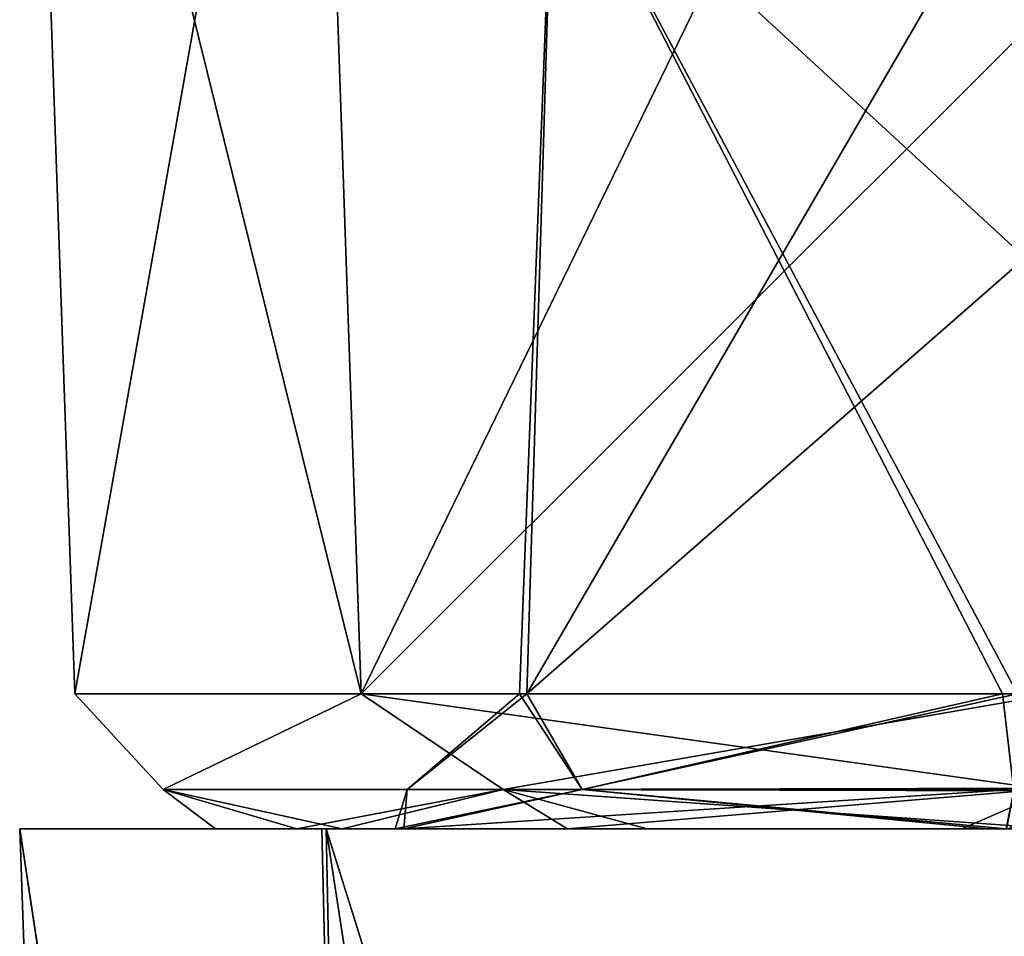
# Model space of a CAD drawing. Header units: inches. Extents: x -10 to 10, y -2.3 to 4.3.
# Tile 727 of 1056: x -2.96 to -2.748, y 3.272 to 3.469. Entities that reach past the tile are written whole.
import ezdxf

# ---------------------------------------------------------------- set-up
doc = ezdxf.new("R2010")
doc.units = ezdxf.units.IN
doc.header["$LTSCALE"] = 65.185185
doc.header["$MEASUREMENT"] = 0
for name, color, linetype in [('4064', 7, 'CONTINUOUS'), ('4074', 7, 'CONTINUOUS'), ('4076', 7, 'CONTINUOUS'), ('4081', 7, 'CONTINUOUS'), ('4082', 7, 'CONTINUOUS'), ('4102', 7, 'CONTINUOUS'), ('4104', 7, 'CONTINUOUS'), ('4109', 7, 'CONTINUOUS'), ('4132', 7, 'CONTINUOUS'), ('4136', 7, 'CONTINUOUS'), ('4140', 7, 'CONTINUOUS'), ('4144', 7, 'CONTINUOUS'), ('4542', 7, 'CONTINUOUS'), ('4543', 7, 'CONTINUOUS'), ('4547', 7, 'CONTINUOUS'), ('4548', 7, 'CONTINUOUS'), ('4552', 7, 'CONTINUOUS'), ('4553', 7, 'CONTINUOUS'), ('4594', 7, 'CONTINUOUS'), ('6784', 7, 'CONTINUOUS'), ('6785', 7, 'CONTINUOUS')]:
    doc.layers.add(name, color=color, linetype=linetype)

msp = doc.modelspace()

# ---------------------------------------------------------------- linework, layer by layer
at = {"layer": '4064', "linetype": 'CONTINUOUS'}
for points in [[(-2.53, 3.295, 3.65), (-2.74795, 3.295, 3.71299), (-2.87927, 3.295, 3.80028), (-2.53, 3.295, 3.65)], [(-2.50847, 3.295, 3.64093), (-2.53, 3.295, 3.65), (-2.87927, 3.295, 3.80028), (-2.50847, 3.295, 3.64093)], [(-2.87927, 3.295, 3.80028), (-2.74795, 3.295, 3.71299), (-2.7519, 3.295, 3.71335), (-2.87927, 3.295, 3.80028)], [(-2.87739, 3.295, 3.95324), (-2.50847, 3.295, 3.64093), (-2.87927, 3.295, 3.80028), (-2.87739, 3.295, 3.95324)], [(-2.74792, 3.295, 4.03701), (-2.50847, 3.295, 3.64093), (-2.87739, 3.295, 3.95324), (-2.74792, 3.295, 4.03701)]]:
    msp.add_3dface(points, dxfattribs=at)
at = {"layer": '4074', "linetype": 'CONTINUOUS'}
for points in [[(-2.53, 3.295, 0.55), (-2.74795, 3.295, 0.61299), (-2.87927, 3.295, 0.70028), (-2.53, 3.295, 0.55)], [(-2.87927, 3.295, 0.70028), (-2.74795, 3.295, 0.61299), (-2.7519, 3.295, 0.61335), (-2.87927, 3.295, 0.70028)], [(-2.50847, 3.295, 0.54093), (-2.53, 3.295, 0.55), (-2.87927, 3.295, 0.70028), (-2.50847, 3.295, 0.54093)], [(-2.87739, 3.295, 0.85324), (-2.50847, 3.295, 0.54093), (-2.87927, 3.295, 0.70028), (-2.87739, 3.295, 0.85324)], [(-2.74792, 3.295, 0.93701), (-2.50847, 3.295, 0.54093), (-2.87739, 3.295, 0.85324), (-2.74792, 3.295, 0.93701)]]:
    msp.add_3dface(points, dxfattribs=at)
at = {"layer": '4076', "linetype": 'CONTINUOUS'}
for points in [[(-2.83909, 3.30342, 0.87112), (-2.87669, 3.30342, 0.775), (-2.85098, 3.32395, 0.83916), (-2.83909, 3.30342, 0.87112)], [(-2.87669, 3.30342, 0.775), (-2.83909, 3.30342, 0.67888), (-2.85253, 3.32395, 0.71371), (-2.87669, 3.30342, 0.775)], [(-2.85098, 3.32395, 0.83916), (-2.87669, 3.30342, 0.775), (-2.85253, 3.32395, 0.71371), (-2.85098, 3.32395, 0.83916)], [(-2.85253, 3.32395, 0.71371), (-2.83909, 3.30342, 0.67888), (-2.74878, 3.32395, 0.64317), (-2.85253, 3.32395, 0.71371)], [(-2.74554, 3.32395, 0.90713), (-2.83909, 3.30342, 0.87112), (-2.85098, 3.32395, 0.83916), (-2.74554, 3.32395, 0.90713)], [(-2.83909, 3.30342, 0.67888), (-2.74629, 3.30312, 0.63345), (-2.74878, 3.32395, 0.64317), (-2.83909, 3.30342, 0.67888)], [(-2.83909, 3.30342, 0.87112), (-2.74554, 3.32395, 0.90713), (-2.74626, 3.30343, 0.91623), (-2.83909, 3.30342, 0.87112)], [(-2.74878, 3.32395, 0.64317), (-2.74629, 3.30312, 0.63345), (-2.74554, 3.32395, 0.64287), (-2.74878, 3.32395, 0.64317)], [(-2.87739, 3.295, 0.85324), (-2.87927, 3.295, 0.70028), (-2.87669, 3.30342, 0.775), (-2.87739, 3.295, 0.85324)], [(-2.87927, 3.295, 0.70028), (-2.7519, 3.295, 0.61335), (-2.83909, 3.30342, 0.67888), (-2.87927, 3.295, 0.70028)], [(-2.87669, 3.30342, 0.775), (-2.87927, 3.295, 0.70028), (-2.83909, 3.30342, 0.67888), (-2.87669, 3.30342, 0.775)], [(-2.74792, 3.295, 0.93701), (-2.87739, 3.295, 0.85324), (-2.74626, 3.30343, 0.91623), (-2.74792, 3.295, 0.93701)], [(-2.74626, 3.30343, 0.91623), (-2.87739, 3.295, 0.85324), (-2.83909, 3.30342, 0.87112), (-2.74626, 3.30343, 0.91623)], [(-2.83909, 3.30342, 0.87112), (-2.87739, 3.295, 0.85324), (-2.87669, 3.30342, 0.775), (-2.83909, 3.30342, 0.87112)], [(-2.74795, 3.295, 0.61299), (-2.74629, 3.30312, 0.63345), (-2.83909, 3.30342, 0.67888), (-2.74795, 3.295, 0.61299)], [(-2.7519, 3.295, 0.61335), (-2.74795, 3.295, 0.61299), (-2.83909, 3.30342, 0.67888), (-2.7519, 3.295, 0.61335)]]:
    msp.add_3dface(points, dxfattribs=at)
at = {"layer": '4081', "linetype": 'CONTINUOUS'}
for points in [[(-2.85253, 3.32395, 3.81371), (-2.74878, 3.32395, 3.74317), (-2.84532, 3.51105, 3.81411), (-2.85253, 3.32395, 3.81371)], [(-2.85098, 3.32395, 3.93916), (-2.85253, 3.32395, 3.81371), (-2.84532, 3.51105, 3.93589), (-2.85098, 3.32395, 3.93916)], [(-2.84532, 3.51105, 3.93589), (-2.85253, 3.32395, 3.81371), (-2.84532, 3.51105, 3.81411), (-2.84532, 3.51105, 3.93589)], [(-2.7439, 3.41759, 4.00397), (-2.85098, 3.32395, 3.93916), (-2.74227, 3.51105, 4.0008), (-2.7439, 3.41759, 4.00397)], [(-2.74227, 3.51105, 4.0008), (-2.85098, 3.32395, 3.93916), (-2.84532, 3.51105, 3.93589), (-2.74227, 3.51105, 4.0008)], [(-2.74554, 3.32395, 3.74287), (-2.7439, 3.41759, 3.74603), (-2.84532, 3.51105, 3.81411), (-2.74554, 3.32395, 3.74287)], [(-2.7439, 3.41759, 3.74603), (-2.74227, 3.51105, 3.7492), (-2.84532, 3.51105, 3.81411), (-2.7439, 3.41759, 3.74603)], [(-2.74554, 3.32395, 3.74287), (-2.84532, 3.51105, 3.81411), (-2.74878, 3.32395, 3.74317), (-2.74554, 3.32395, 3.74287)], [(-2.74554, 3.32395, 4.00713), (-2.85098, 3.32395, 3.93916), (-2.7439, 3.41759, 4.00397), (-2.74554, 3.32395, 4.00713)]]:
    msp.add_3dface(points, dxfattribs=at)
at = {"layer": '4082', "linetype": 'CONTINUOUS'}
for points in [[(-2.85253, 3.32395, 3.81371), (-2.85098, 3.32395, 3.93916), (-2.87669, 3.30342, 3.875), (-2.85253, 3.32395, 3.81371)], [(-2.85253, 3.32395, 3.81371), (-2.87669, 3.30342, 3.875), (-2.83909, 3.30342, 3.77888), (-2.85253, 3.32395, 3.81371)], [(-2.85098, 3.32395, 3.93916), (-2.83909, 3.30342, 3.97112), (-2.87669, 3.30342, 3.875), (-2.85098, 3.32395, 3.93916)], [(-2.74878, 3.32395, 3.74317), (-2.85253, 3.32395, 3.81371), (-2.83909, 3.30342, 3.77888), (-2.74878, 3.32395, 3.74317)], [(-2.85098, 3.32395, 3.93916), (-2.74554, 3.32395, 4.00713), (-2.83909, 3.30342, 3.97112), (-2.85098, 3.32395, 3.93916)], [(-2.74629, 3.30312, 3.73345), (-2.74878, 3.32395, 3.74317), (-2.83909, 3.30342, 3.77888), (-2.74629, 3.30312, 3.73345)], [(-2.83909, 3.30342, 3.97112), (-2.74554, 3.32395, 4.00713), (-2.74626, 3.30343, 4.01623), (-2.83909, 3.30342, 3.97112)], [(-2.74629, 3.30312, 3.73345), (-2.74554, 3.32395, 3.74287), (-2.74878, 3.32395, 3.74317), (-2.74629, 3.30312, 3.73345)], [(-2.87739, 3.295, 3.95324), (-2.87927, 3.295, 3.80028), (-2.87669, 3.30342, 3.875), (-2.87739, 3.295, 3.95324)], [(-2.87927, 3.295, 3.80028), (-2.7519, 3.295, 3.71335), (-2.83909, 3.30342, 3.77888), (-2.87927, 3.295, 3.80028)], [(-2.87669, 3.30342, 3.875), (-2.87927, 3.295, 3.80028), (-2.83909, 3.30342, 3.77888), (-2.87669, 3.30342, 3.875)], [(-2.74792, 3.295, 4.03701), (-2.87739, 3.295, 3.95324), (-2.74626, 3.30343, 4.01623), (-2.74792, 3.295, 4.03701)], [(-2.74626, 3.30343, 4.01623), (-2.87739, 3.295, 3.95324), (-2.83909, 3.30342, 3.97112), (-2.74626, 3.30343, 4.01623)], [(-2.83909, 3.30342, 3.97112), (-2.87739, 3.295, 3.95324), (-2.87669, 3.30342, 3.875), (-2.83909, 3.30342, 3.97112)], [(-2.74795, 3.295, 3.71299), (-2.74629, 3.30312, 3.73345), (-2.83909, 3.30342, 3.77888), (-2.74795, 3.295, 3.71299)], [(-2.7519, 3.295, 3.71335), (-2.74795, 3.295, 3.71299), (-2.83909, 3.30342, 3.77888), (-2.7519, 3.295, 3.71335)]]:
    msp.add_3dface(points, dxfattribs=at)
at = {"layer": '4102', "linetype": 'CONTINUOUS'}
for points in [[(-2.53, 3.295, -2.55), (-2.74795, 3.295, -2.48701), (-2.87927, 3.295, -2.39972), (-2.53, 3.295, -2.55)], [(-2.87927, 3.295, -2.39972), (-2.74795, 3.295, -2.48701), (-2.7519, 3.295, -2.48665), (-2.87927, 3.295, -2.39972)], [(-2.50847, 3.295, -2.55907), (-2.53, 3.295, -2.55), (-2.87927, 3.295, -2.39972), (-2.50847, 3.295, -2.55907)], [(-2.87739, 3.295, -2.24676), (-2.50847, 3.295, -2.55907), (-2.87927, 3.295, -2.39972), (-2.87739, 3.295, -2.24676)], [(-2.74792, 3.295, -2.16299), (-2.50847, 3.295, -2.55907), (-2.87739, 3.295, -2.24676), (-2.74792, 3.295, -2.16299)]]:
    msp.add_3dface(points, dxfattribs=at)
at = {"layer": '4104', "linetype": 'CONTINUOUS'}
for points in [[(-2.83909, 3.30342, -2.22888), (-2.87669, 3.30342, -2.325), (-2.85098, 3.32395, -2.26084), (-2.83909, 3.30342, -2.22888)], [(-2.87669, 3.30342, -2.325), (-2.83909, 3.30342, -2.42112), (-2.85253, 3.32395, -2.38629), (-2.87669, 3.30342, -2.325)], [(-2.85098, 3.32395, -2.26084), (-2.87669, 3.30342, -2.325), (-2.85253, 3.32395, -2.38629), (-2.85098, 3.32395, -2.26084)], [(-2.85253, 3.32395, -2.38629), (-2.83909, 3.30342, -2.42112), (-2.74878, 3.32395, -2.45683), (-2.85253, 3.32395, -2.38629)], [(-2.74554, 3.32395, -2.19287), (-2.83909, 3.30342, -2.22888), (-2.85098, 3.32395, -2.26084), (-2.74554, 3.32395, -2.19287)], [(-2.83909, 3.30342, -2.42112), (-2.74629, 3.30312, -2.46655), (-2.74878, 3.32395, -2.45683), (-2.83909, 3.30342, -2.42112)], [(-2.83909, 3.30342, -2.22888), (-2.74554, 3.32395, -2.19287), (-2.74626, 3.30343, -2.18377), (-2.83909, 3.30342, -2.22888)], [(-2.74878, 3.32395, -2.45683), (-2.74629, 3.30312, -2.46655), (-2.74554, 3.32395, -2.45713), (-2.74878, 3.32395, -2.45683)], [(-2.87739, 3.295, -2.24676), (-2.87927, 3.295, -2.39972), (-2.87669, 3.30342, -2.325), (-2.87739, 3.295, -2.24676)], [(-2.87927, 3.295, -2.39972), (-2.7519, 3.295, -2.48665), (-2.83909, 3.30342, -2.42112), (-2.87927, 3.295, -2.39972)], [(-2.87669, 3.30342, -2.325), (-2.87927, 3.295, -2.39972), (-2.83909, 3.30342, -2.42112), (-2.87669, 3.30342, -2.325)], [(-2.74792, 3.295, -2.16299), (-2.87739, 3.295, -2.24676), (-2.74626, 3.30343, -2.18377), (-2.74792, 3.295, -2.16299)], [(-2.74626, 3.30343, -2.18377), (-2.87739, 3.295, -2.24676), (-2.83909, 3.30342, -2.22888), (-2.74626, 3.30343, -2.18377)], [(-2.83909, 3.30342, -2.22888), (-2.87739, 3.295, -2.24676), (-2.87669, 3.30342, -2.325), (-2.83909, 3.30342, -2.22888)], [(-2.74795, 3.295, -2.48701), (-2.74629, 3.30312, -2.46655), (-2.83909, 3.30342, -2.42112), (-2.74795, 3.295, -2.48701)], [(-2.7519, 3.295, -2.48665), (-2.74795, 3.295, -2.48701), (-2.83909, 3.30342, -2.42112), (-2.7519, 3.295, -2.48665)]]:
    msp.add_3dface(points, dxfattribs=at)
at = {"layer": '4109', "linetype": 'CONTINUOUS'}
for points in [[(-2.85098, 3.32395, 0.83916), (-2.85253, 3.32395, 0.71371), (-2.84532, 3.51105, 0.83589), (-2.85098, 3.32395, 0.83916)], [(-2.85253, 3.32395, 0.71371), (-2.74878, 3.32395, 0.64317), (-2.84532, 3.51105, 0.71411), (-2.85253, 3.32395, 0.71371)], [(-2.84532, 3.51105, 0.83589), (-2.85253, 3.32395, 0.71371), (-2.84532, 3.51105, 0.71411), (-2.84532, 3.51105, 0.83589)], [(-2.7439, 3.41759, 0.90397), (-2.85098, 3.32395, 0.83916), (-2.74227, 3.51105, 0.9008), (-2.7439, 3.41759, 0.90397)], [(-2.74227, 3.51105, 0.9008), (-2.85098, 3.32395, 0.83916), (-2.84532, 3.51105, 0.83589), (-2.74227, 3.51105, 0.9008)], [(-2.74554, 3.32395, 0.64287), (-2.7439, 3.41759, 0.64603), (-2.84532, 3.51105, 0.71411), (-2.74554, 3.32395, 0.64287)], [(-2.74878, 3.32395, 0.64317), (-2.74554, 3.32395, 0.64287), (-2.84532, 3.51105, 0.71411), (-2.74878, 3.32395, 0.64317)], [(-2.7439, 3.41759, 0.64603), (-2.74227, 3.51105, 0.6492), (-2.84532, 3.51105, 0.71411), (-2.7439, 3.41759, 0.64603)], [(-2.74554, 3.32395, 0.90713), (-2.85098, 3.32395, 0.83916), (-2.7439, 3.41759, 0.90397), (-2.74554, 3.32395, 0.90713)]]:
    msp.add_3dface(points, dxfattribs=at)
at = {"layer": '4132', "linetype": 'CONTINUOUS'}
for points in [[(-2.91782, 3.295, 3.88519), (-2.90038, 3.295, 3.79655), (-2.95991, 3.295, 3.87592), (-2.91782, 3.295, 3.88519)], [(-2.95991, 3.295, 3.87592), (-2.90038, 3.295, 3.79655), (-2.89501, 3.295, 3.71683), (-2.95991, 3.295, 3.87592)], [(-2.89403, 3.295, 4.03415), (-2.91782, 3.295, 3.88519), (-2.95991, 3.295, 3.87592), (-2.89403, 3.295, 4.03415)], [(-2.89064, 3.295, 3.97134), (-2.91782, 3.295, 3.88519), (-2.89403, 3.295, 4.03415), (-2.89064, 3.295, 3.97134)], [(-2.90038, 3.295, 3.79655), (-2.84223, 3.295, 3.72666), (-2.89501, 3.295, 3.71683), (-2.90038, 3.295, 3.79655)], [(-2.66773, 3.295, 3.65), (-2.735, 3.295, 3.65), (-2.89501, 3.295, 3.71683), (-2.66773, 3.295, 3.65)], [(-2.69673, 3.295, 3.68038), (-2.66773, 3.295, 3.65), (-2.89501, 3.295, 3.71683), (-2.69673, 3.295, 3.68038)], [(-2.75747, 3.295, 3.69328), (-2.69673, 3.295, 3.68038), (-2.89501, 3.295, 3.71683), (-2.75747, 3.295, 3.69328)], [(-2.84223, 3.295, 3.72666), (-2.75747, 3.295, 3.69328), (-2.89501, 3.295, 3.71683), (-2.84223, 3.295, 3.72666)], [(-2.735, 3.295, 4.1), (-2.82509, 3.295, 4.03434), (-2.89403, 3.295, 4.03415), (-2.735, 3.295, 4.1)], [(-2.82509, 3.295, 4.03434), (-2.89064, 3.295, 3.97134), (-2.89403, 3.295, 4.03415), (-2.82509, 3.295, 4.03434)], [(-2.735, 3.295, 4.1), (-2.73713, 3.295, 4.0581), (-2.82509, 3.295, 4.03434), (-2.735, 3.295, 4.1)], [(-2.74732, 3.295, 3.69231), (-2.69673, 3.295, 3.68038), (-2.75747, 3.295, 3.69328), (-2.74732, 3.295, 3.69231)]]:
    msp.add_3dface(points, dxfattribs=at)
at = {"layer": '4136', "linetype": 'CONTINUOUS'}
for points in [[(-2.91782, 3.295, 0.78519), (-2.90038, 3.295, 0.69655), (-2.95991, 3.295, 0.77592), (-2.91782, 3.295, 0.78519)], [(-2.95991, 3.295, 0.77592), (-2.90038, 3.295, 0.69655), (-2.89501, 3.295, 0.61683), (-2.95991, 3.295, 0.77592)], [(-2.89403, 3.295, 0.93415), (-2.91782, 3.295, 0.78519), (-2.95991, 3.295, 0.77592), (-2.89403, 3.295, 0.93415)], [(-2.89064, 3.295, 0.87134), (-2.91782, 3.295, 0.78519), (-2.89403, 3.295, 0.93415), (-2.89064, 3.295, 0.87134)], [(-2.90038, 3.295, 0.69655), (-2.84223, 3.295, 0.62666), (-2.89501, 3.295, 0.61683), (-2.90038, 3.295, 0.69655)], [(-2.66773, 3.295, 0.55), (-2.735, 3.295, 0.55), (-2.89501, 3.295, 0.61683), (-2.66773, 3.295, 0.55)], [(-2.69673, 3.295, 0.58038), (-2.66773, 3.295, 0.55), (-2.89501, 3.295, 0.61683), (-2.69673, 3.295, 0.58038)], [(-2.75747, 3.295, 0.59328), (-2.69673, 3.295, 0.58038), (-2.89501, 3.295, 0.61683), (-2.75747, 3.295, 0.59328)], [(-2.84223, 3.295, 0.62666), (-2.75747, 3.295, 0.59328), (-2.89501, 3.295, 0.61683), (-2.84223, 3.295, 0.62666)], [(-2.735, 3.295, 1), (-2.82509, 3.295, 0.93434), (-2.89403, 3.295, 0.93415), (-2.735, 3.295, 1)], [(-2.82509, 3.295, 0.93434), (-2.89064, 3.295, 0.87134), (-2.89403, 3.295, 0.93415), (-2.82509, 3.295, 0.93434)], [(-2.735, 3.295, 1), (-2.73713, 3.295, 0.9581), (-2.82509, 3.295, 0.93434), (-2.735, 3.295, 1)], [(-2.74732, 3.295, 0.59231), (-2.69673, 3.295, 0.58038), (-2.75747, 3.295, 0.59328), (-2.74732, 3.295, 0.59231)]]:
    msp.add_3dface(points, dxfattribs=at)
at = {"layer": '4140', "linetype": 'CONTINUOUS'}
for points in [[(-2.91782, 3.295, -2.31481), (-2.90038, 3.295, -2.40345), (-2.95991, 3.295, -2.32408), (-2.91782, 3.295, -2.31481)], [(-2.95991, 3.295, -2.32408), (-2.90038, 3.295, -2.40345), (-2.89501, 3.295, -2.48317), (-2.95991, 3.295, -2.32408)], [(-2.89403, 3.295, -2.16585), (-2.91782, 3.295, -2.31481), (-2.95991, 3.295, -2.32408), (-2.89403, 3.295, -2.16585)], [(-2.89064, 3.295, -2.22866), (-2.91782, 3.295, -2.31481), (-2.89403, 3.295, -2.16585), (-2.89064, 3.295, -2.22866)], [(-2.90038, 3.295, -2.40345), (-2.84223, 3.295, -2.47334), (-2.89501, 3.295, -2.48317), (-2.90038, 3.295, -2.40345)], [(-2.69673, 3.295, -2.51962), (-2.66773, 3.295, -2.55), (-2.89501, 3.295, -2.48317), (-2.69673, 3.295, -2.51962)], [(-2.89501, 3.295, -2.48317), (-2.66773, 3.295, -2.55), (-2.735, 3.295, -2.55), (-2.89501, 3.295, -2.48317)], [(-2.75747, 3.295, -2.50672), (-2.69673, 3.295, -2.51962), (-2.89501, 3.295, -2.48317), (-2.75747, 3.295, -2.50672)], [(-2.84223, 3.295, -2.47334), (-2.75747, 3.295, -2.50672), (-2.89501, 3.295, -2.48317), (-2.84223, 3.295, -2.47334)], [(-2.735, 3.295, -2.1), (-2.82509, 3.295, -2.16566), (-2.89403, 3.295, -2.16585), (-2.735, 3.295, -2.1)], [(-2.82509, 3.295, -2.16566), (-2.89064, 3.295, -2.22866), (-2.89403, 3.295, -2.16585), (-2.82509, 3.295, -2.16566)], [(-2.735, 3.295, -2.1), (-2.73713, 3.295, -2.1419), (-2.82509, 3.295, -2.16566), (-2.735, 3.295, -2.1)], [(-2.74732, 3.295, -2.50769), (-2.69673, 3.295, -2.51962), (-2.75747, 3.295, -2.50672), (-2.74732, 3.295, -2.50769)]]:
    msp.add_3dface(points, dxfattribs=at)
at = {"layer": '4144', "linetype": 'CONTINUOUS'}
for points in [[(-2.89403, 3.295, -2.16585), (-2.95991, 3.295, -2.32408), (-2.8838, 2.78802, -2.18068), (-2.89403, 3.295, -2.16585)], [(-2.95991, 3.295, -2.32408), (-2.89501, 3.295, -2.48317), (-2.8832, 2.78802, -2.46994), (-2.95991, 3.295, -2.32408)], [(-2.8838, 2.78802, -2.18068), (-2.95991, 3.295, -2.32408), (-2.94229, 2.78802, -2.32315), (-2.8838, 2.78802, -2.18068)], [(-2.94229, 2.78802, -2.32315), (-2.95991, 3.295, -2.32408), (-2.8832, 2.78802, -2.46994), (-2.94229, 2.78802, -2.32315)], [(-2.89501, 3.295, -2.48317), (-2.735, 3.295, -2.55), (-2.8832, 2.78802, -2.46994), (-2.89501, 3.295, -2.48317)], [(-2.735, 2.78802, -2.1177), (-2.735, 3.295, -2.1), (-2.89403, 3.295, -2.16585), (-2.735, 2.78802, -2.1177)], [(-2.735, 2.78802, -2.1177), (-2.89403, 3.295, -2.16585), (-2.81632, 2.78802, -2.13432), (-2.735, 2.78802, -2.1177)], [(-2.81632, 2.78802, -2.13432), (-2.89403, 3.295, -2.16585), (-2.8838, 2.78802, -2.18068), (-2.81632, 2.78802, -2.13432)], [(-2.735, 3.295, -2.55), (-2.735, 2.78802, -2.5323), (-2.8832, 2.78802, -2.46994), (-2.735, 3.295, -2.55)]]:
    msp.add_3dface(points, dxfattribs=at)
at = {"layer": '4542', "linetype": 'CONTINUOUS'}
for points in [[(-2.95819, 3.61326, 3.875), (-2.89658, 3.61326, 3.72103), (-2.94809, 3.32395, 3.875), (-2.95819, 3.61326, 3.875)], [(-2.89658, 3.61326, 4.02897), (-2.95819, 3.61326, 3.875), (-2.88655, 3.32395, 4.0248), (-2.89658, 3.61326, 4.02897)], [(-2.88655, 3.32395, 4.0248), (-2.95819, 3.61326, 3.875), (-2.94809, 3.32395, 3.875), (-2.88655, 3.32395, 4.0248)], [(-2.94809, 3.32395, 3.875), (-2.89658, 3.61326, 3.72103), (-2.88655, 3.32395, 3.7252), (-2.94809, 3.32395, 3.875)], [(-2.74575, 3.61326, 4.09793), (-2.89658, 3.61326, 4.02897), (-2.88655, 3.32395, 4.0248), (-2.74575, 3.61326, 4.09793)], [(-2.89658, 3.61326, 3.72103), (-2.74575, 3.61326, 3.65207), (-2.88655, 3.32395, 3.7252), (-2.89658, 3.61326, 3.72103)], [(-2.74162, 3.46878, 4.09305), (-2.74575, 3.61326, 4.09793), (-2.88655, 3.32395, 4.0248), (-2.74162, 3.46878, 4.09305)], [(-2.74575, 3.61326, 3.65207), (-2.74162, 3.46878, 3.65695), (-2.88655, 3.32395, 3.7252), (-2.74575, 3.61326, 3.65207)], [(-2.73748, 3.32395, 4.08808), (-2.74162, 3.46878, 4.09305), (-2.88655, 3.32395, 4.0248), (-2.73748, 3.32395, 4.08808)], [(-2.74162, 3.46878, 3.65695), (-2.73748, 3.32395, 3.66192), (-2.88655, 3.32395, 3.7252), (-2.74162, 3.46878, 3.65695)]]:
    msp.add_3dface(points, dxfattribs=at)
at = {"layer": '4543', "linetype": 'CONTINUOUS'}
for points in [[(-2.88655, 3.32395, 4.0248), (-2.94809, 3.32395, 3.875), (-2.92911, 3.30342, 3.93757), (-2.88655, 3.32395, 4.0248)], [(-2.94809, 3.32395, 3.875), (-2.88655, 3.32395, 3.7252), (-2.92911, 3.30342, 3.81243), (-2.94809, 3.32395, 3.875)], [(-2.94809, 3.32395, 3.875), (-2.92911, 3.30342, 3.81243), (-2.92911, 3.30342, 3.93757), (-2.94809, 3.32395, 3.875)], [(-2.88655, 3.32395, 4.0248), (-2.92911, 3.30342, 3.93757), (-2.85603, 3.30342, 4.03916), (-2.88655, 3.32395, 4.0248)], [(-2.88655, 3.32395, 3.7252), (-2.85603, 3.30342, 3.71084), (-2.92911, 3.30342, 3.81243), (-2.88655, 3.32395, 3.7252)], [(-2.73737, 3.30312, 4.07862), (-2.73748, 3.32395, 4.08808), (-2.88655, 3.32395, 4.0248), (-2.73737, 3.30312, 4.07862)], [(-2.73737, 3.30312, 4.07862), (-2.88655, 3.32395, 4.0248), (-2.85603, 3.30342, 4.03916), (-2.73737, 3.30312, 4.07862)], [(-2.88655, 3.32395, 3.7252), (-2.73748, 3.32395, 3.66192), (-2.85603, 3.30342, 3.71084), (-2.88655, 3.32395, 3.7252)], [(-2.73748, 3.32395, 3.66192), (-2.73738, 3.30372, 3.67075), (-2.85603, 3.30342, 3.71084), (-2.73748, 3.32395, 3.66192)], [(-2.90038, 3.295, 3.79655), (-2.91782, 3.295, 3.88519), (-2.92911, 3.30342, 3.81243), (-2.90038, 3.295, 3.79655)], [(-2.85603, 3.30342, 3.71084), (-2.90038, 3.295, 3.79655), (-2.92911, 3.30342, 3.81243), (-2.85603, 3.30342, 3.71084)], [(-2.91782, 3.295, 3.88519), (-2.89064, 3.295, 3.97134), (-2.92911, 3.30342, 3.93757), (-2.91782, 3.295, 3.88519)], [(-2.92911, 3.30342, 3.81243), (-2.91782, 3.295, 3.88519), (-2.92911, 3.30342, 3.93757), (-2.92911, 3.30342, 3.81243)], [(-2.92911, 3.30342, 3.93757), (-2.89064, 3.295, 3.97134), (-2.85603, 3.30342, 4.03916), (-2.92911, 3.30342, 3.93757)], [(-2.84223, 3.295, 3.72666), (-2.90038, 3.295, 3.79655), (-2.85603, 3.30342, 3.71084), (-2.84223, 3.295, 3.72666)], [(-2.89064, 3.295, 3.97134), (-2.82509, 3.295, 4.03434), (-2.85603, 3.30342, 4.03916), (-2.89064, 3.295, 3.97134)], [(-2.73738, 3.30372, 3.67075), (-2.84223, 3.295, 3.72666), (-2.85603, 3.30342, 3.71084), (-2.73738, 3.30372, 3.67075)], [(-2.73713, 3.295, 4.0581), (-2.73737, 3.30312, 4.07862), (-2.85603, 3.30342, 4.03916), (-2.73713, 3.295, 4.0581)], [(-2.82509, 3.295, 4.03434), (-2.73713, 3.295, 4.0581), (-2.85603, 3.30342, 4.03916), (-2.82509, 3.295, 4.03434)], [(-2.75747, 3.295, 3.69328), (-2.84223, 3.295, 3.72666), (-2.73738, 3.30372, 3.67075), (-2.75747, 3.295, 3.69328)], [(-2.74732, 3.295, 3.69231), (-2.75747, 3.295, 3.69328), (-2.73738, 3.30372, 3.67075), (-2.74732, 3.295, 3.69231)]]:
    msp.add_3dface(points, dxfattribs=at)
at = {"layer": '4547', "linetype": 'CONTINUOUS'}
for points in [[(-2.95819, 3.61326, 0.775), (-2.89658, 3.61326, 0.62103), (-2.94809, 3.32395, 0.775), (-2.95819, 3.61326, 0.775)], [(-2.89658, 3.61326, 0.92897), (-2.95819, 3.61326, 0.775), (-2.88655, 3.32395, 0.9248), (-2.89658, 3.61326, 0.92897)], [(-2.88655, 3.32395, 0.9248), (-2.95819, 3.61326, 0.775), (-2.94809, 3.32395, 0.775), (-2.88655, 3.32395, 0.9248)], [(-2.94809, 3.32395, 0.775), (-2.89658, 3.61326, 0.62103), (-2.88655, 3.32395, 0.6252), (-2.94809, 3.32395, 0.775)], [(-2.74575, 3.61326, 0.99793), (-2.89658, 3.61326, 0.92897), (-2.88655, 3.32395, 0.9248), (-2.74575, 3.61326, 0.99793)], [(-2.89658, 3.61326, 0.62103), (-2.74575, 3.61326, 0.55207), (-2.88655, 3.32395, 0.6252), (-2.89658, 3.61326, 0.62103)], [(-2.74162, 3.46878, 0.99305), (-2.74575, 3.61326, 0.99793), (-2.88655, 3.32395, 0.9248), (-2.74162, 3.46878, 0.99305)], [(-2.74575, 3.61326, 0.55207), (-2.74162, 3.46878, 0.55695), (-2.88655, 3.32395, 0.6252), (-2.74575, 3.61326, 0.55207)], [(-2.73748, 3.32395, 0.98808), (-2.74162, 3.46878, 0.99305), (-2.88655, 3.32395, 0.9248), (-2.73748, 3.32395, 0.98808)], [(-2.74162, 3.46878, 0.55695), (-2.73748, 3.32395, 0.56192), (-2.88655, 3.32395, 0.6252), (-2.74162, 3.46878, 0.55695)]]:
    msp.add_3dface(points, dxfattribs=at)
at = {"layer": '4548', "linetype": 'CONTINUOUS'}
for points in [[(-2.88655, 3.32395, 0.9248), (-2.94809, 3.32395, 0.775), (-2.92911, 3.30342, 0.83757), (-2.88655, 3.32395, 0.9248)], [(-2.94809, 3.32395, 0.775), (-2.88655, 3.32395, 0.6252), (-2.92911, 3.30342, 0.71243), (-2.94809, 3.32395, 0.775)], [(-2.94809, 3.32395, 0.775), (-2.92911, 3.30342, 0.71243), (-2.92911, 3.30342, 0.83757), (-2.94809, 3.32395, 0.775)], [(-2.88655, 3.32395, 0.9248), (-2.92911, 3.30342, 0.83757), (-2.85603, 3.30342, 0.93916), (-2.88655, 3.32395, 0.9248)], [(-2.88655, 3.32395, 0.6252), (-2.85603, 3.30342, 0.61084), (-2.92911, 3.30342, 0.71243), (-2.88655, 3.32395, 0.6252)], [(-2.73737, 3.30312, 0.97862), (-2.73748, 3.32395, 0.98808), (-2.88655, 3.32395, 0.9248), (-2.73737, 3.30312, 0.97862)], [(-2.73737, 3.30312, 0.97862), (-2.88655, 3.32395, 0.9248), (-2.85603, 3.30342, 0.93916), (-2.73737, 3.30312, 0.97862)], [(-2.88655, 3.32395, 0.6252), (-2.73748, 3.32395, 0.56192), (-2.85603, 3.30342, 0.61084), (-2.88655, 3.32395, 0.6252)], [(-2.73748, 3.32395, 0.56192), (-2.73738, 3.30372, 0.57075), (-2.85603, 3.30342, 0.61084), (-2.73748, 3.32395, 0.56192)], [(-2.90038, 3.295, 0.69655), (-2.91782, 3.295, 0.78519), (-2.92911, 3.30342, 0.71243), (-2.90038, 3.295, 0.69655)], [(-2.85603, 3.30342, 0.61084), (-2.90038, 3.295, 0.69655), (-2.92911, 3.30342, 0.71243), (-2.85603, 3.30342, 0.61084)], [(-2.91782, 3.295, 0.78519), (-2.89064, 3.295, 0.87134), (-2.92911, 3.30342, 0.83757), (-2.91782, 3.295, 0.78519)], [(-2.92911, 3.30342, 0.71243), (-2.91782, 3.295, 0.78519), (-2.92911, 3.30342, 0.83757), (-2.92911, 3.30342, 0.71243)], [(-2.92911, 3.30342, 0.83757), (-2.89064, 3.295, 0.87134), (-2.85603, 3.30342, 0.93916), (-2.92911, 3.30342, 0.83757)], [(-2.84223, 3.295, 0.62666), (-2.90038, 3.295, 0.69655), (-2.85603, 3.30342, 0.61084), (-2.84223, 3.295, 0.62666)], [(-2.89064, 3.295, 0.87134), (-2.82509, 3.295, 0.93434), (-2.85603, 3.30342, 0.93916), (-2.89064, 3.295, 0.87134)], [(-2.73738, 3.30372, 0.57075), (-2.84223, 3.295, 0.62666), (-2.85603, 3.30342, 0.61084), (-2.73738, 3.30372, 0.57075)], [(-2.73713, 3.295, 0.9581), (-2.73737, 3.30312, 0.97862), (-2.85603, 3.30342, 0.93916), (-2.73713, 3.295, 0.9581)], [(-2.82509, 3.295, 0.93434), (-2.73713, 3.295, 0.9581), (-2.85603, 3.30342, 0.93916), (-2.82509, 3.295, 0.93434)], [(-2.75747, 3.295, 0.59328), (-2.84223, 3.295, 0.62666), (-2.73738, 3.30372, 0.57075), (-2.75747, 3.295, 0.59328)], [(-2.74732, 3.295, 0.59231), (-2.75747, 3.295, 0.59328), (-2.73738, 3.30372, 0.57075), (-2.74732, 3.295, 0.59231)]]:
    msp.add_3dface(points, dxfattribs=at)
at = {"layer": '4552', "linetype": 'CONTINUOUS'}
for points in [[(-2.95819, 3.61326, -2.325), (-2.89658, 3.61326, -2.47897), (-2.94809, 3.32395, -2.325), (-2.95819, 3.61326, -2.325)], [(-2.89658, 3.61326, -2.17103), (-2.95819, 3.61326, -2.325), (-2.88655, 3.32395, -2.1752), (-2.89658, 3.61326, -2.17103)], [(-2.88655, 3.32395, -2.1752), (-2.95819, 3.61326, -2.325), (-2.94809, 3.32395, -2.325), (-2.88655, 3.32395, -2.1752)], [(-2.94809, 3.32395, -2.325), (-2.89658, 3.61326, -2.47897), (-2.88655, 3.32395, -2.4748), (-2.94809, 3.32395, -2.325)], [(-2.74575, 3.61326, -2.10207), (-2.89658, 3.61326, -2.17103), (-2.88655, 3.32395, -2.1752), (-2.74575, 3.61326, -2.10207)], [(-2.89658, 3.61326, -2.47897), (-2.74575, 3.61326, -2.54793), (-2.88655, 3.32395, -2.4748), (-2.89658, 3.61326, -2.47897)], [(-2.74162, 3.46878, -2.10695), (-2.74575, 3.61326, -2.10207), (-2.88655, 3.32395, -2.1752), (-2.74162, 3.46878, -2.10695)], [(-2.74575, 3.61326, -2.54793), (-2.74162, 3.46878, -2.54305), (-2.88655, 3.32395, -2.4748), (-2.74575, 3.61326, -2.54793)], [(-2.73748, 3.32395, -2.11192), (-2.74162, 3.46878, -2.10695), (-2.88655, 3.32395, -2.1752), (-2.73748, 3.32395, -2.11192)], [(-2.74162, 3.46878, -2.54305), (-2.73748, 3.32395, -2.53808), (-2.88655, 3.32395, -2.4748), (-2.74162, 3.46878, -2.54305)]]:
    msp.add_3dface(points, dxfattribs=at)
at = {"layer": '4553', "linetype": 'CONTINUOUS'}
for points in [[(-2.88655, 3.32395, -2.1752), (-2.94809, 3.32395, -2.325), (-2.92911, 3.30342, -2.26243), (-2.88655, 3.32395, -2.1752)], [(-2.94809, 3.32395, -2.325), (-2.88655, 3.32395, -2.4748), (-2.92911, 3.30342, -2.38757), (-2.94809, 3.32395, -2.325)], [(-2.94809, 3.32395, -2.325), (-2.92911, 3.30342, -2.38757), (-2.92911, 3.30342, -2.26243), (-2.94809, 3.32395, -2.325)], [(-2.88655, 3.32395, -2.1752), (-2.92911, 3.30342, -2.26243), (-2.85603, 3.30342, -2.16084), (-2.88655, 3.32395, -2.1752)], [(-2.88655, 3.32395, -2.4748), (-2.85603, 3.30342, -2.48916), (-2.92911, 3.30342, -2.38757), (-2.88655, 3.32395, -2.4748)], [(-2.73737, 3.30312, -2.12138), (-2.73748, 3.32395, -2.11192), (-2.88655, 3.32395, -2.1752), (-2.73737, 3.30312, -2.12138)], [(-2.73737, 3.30312, -2.12138), (-2.88655, 3.32395, -2.1752), (-2.85603, 3.30342, -2.16084), (-2.73737, 3.30312, -2.12138)], [(-2.88655, 3.32395, -2.4748), (-2.73748, 3.32395, -2.53808), (-2.85603, 3.30342, -2.48916), (-2.88655, 3.32395, -2.4748)], [(-2.73748, 3.32395, -2.53808), (-2.73738, 3.30372, -2.52925), (-2.85603, 3.30342, -2.48916), (-2.73748, 3.32395, -2.53808)], [(-2.90038, 3.295, -2.40345), (-2.91782, 3.295, -2.31481), (-2.92911, 3.30342, -2.38757), (-2.90038, 3.295, -2.40345)], [(-2.85603, 3.30342, -2.48916), (-2.90038, 3.295, -2.40345), (-2.92911, 3.30342, -2.38757), (-2.85603, 3.30342, -2.48916)], [(-2.91782, 3.295, -2.31481), (-2.89064, 3.295, -2.22866), (-2.92911, 3.30342, -2.26243), (-2.91782, 3.295, -2.31481)], [(-2.92911, 3.30342, -2.38757), (-2.91782, 3.295, -2.31481), (-2.92911, 3.30342, -2.26243), (-2.92911, 3.30342, -2.38757)], [(-2.92911, 3.30342, -2.26243), (-2.89064, 3.295, -2.22866), (-2.85603, 3.30342, -2.16084), (-2.92911, 3.30342, -2.26243)], [(-2.84223, 3.295, -2.47334), (-2.90038, 3.295, -2.40345), (-2.85603, 3.30342, -2.48916), (-2.84223, 3.295, -2.47334)], [(-2.89064, 3.295, -2.22866), (-2.82509, 3.295, -2.16566), (-2.85603, 3.30342, -2.16084), (-2.89064, 3.295, -2.22866)], [(-2.73738, 3.30372, -2.52925), (-2.84223, 3.295, -2.47334), (-2.85603, 3.30342, -2.48916), (-2.73738, 3.30372, -2.52925)], [(-2.73713, 3.295, -2.1419), (-2.73737, 3.30312, -2.12138), (-2.85603, 3.30342, -2.16084), (-2.73713, 3.295, -2.1419)], [(-2.82509, 3.295, -2.16566), (-2.73713, 3.295, -2.1419), (-2.85603, 3.30342, -2.16084), (-2.82509, 3.295, -2.16566)], [(-2.75747, 3.295, -2.50672), (-2.84223, 3.295, -2.47334), (-2.73738, 3.30372, -2.52925), (-2.75747, 3.295, -2.50672)], [(-2.74732, 3.295, -2.50769), (-2.75747, 3.295, -2.50672), (-2.73738, 3.30372, -2.52925), (-2.74732, 3.295, -2.50769)]]:
    msp.add_3dface(points, dxfattribs=at)
at = {"layer": '4594', "linetype": 'CONTINUOUS'}
for points in [[(-2.85098, 3.32395, -2.26084), (-2.85253, 3.32395, -2.38629), (-2.84532, 3.51105, -2.26411), (-2.85098, 3.32395, -2.26084)], [(-2.85253, 3.32395, -2.38629), (-2.74878, 3.32395, -2.45683), (-2.84532, 3.51105, -2.38589), (-2.85253, 3.32395, -2.38629)], [(-2.84532, 3.51105, -2.26411), (-2.85253, 3.32395, -2.38629), (-2.84532, 3.51105, -2.38589), (-2.84532, 3.51105, -2.26411)], [(-2.7439, 3.41759, -2.19603), (-2.85098, 3.32395, -2.26084), (-2.74227, 3.51105, -2.1992), (-2.7439, 3.41759, -2.19603)], [(-2.74227, 3.51105, -2.1992), (-2.85098, 3.32395, -2.26084), (-2.84532, 3.51105, -2.26411), (-2.74227, 3.51105, -2.1992)], [(-2.74554, 3.32395, -2.45713), (-2.7439, 3.41759, -2.45397), (-2.84532, 3.51105, -2.38589), (-2.74554, 3.32395, -2.45713)], [(-2.74878, 3.32395, -2.45683), (-2.74554, 3.32395, -2.45713), (-2.84532, 3.51105, -2.38589), (-2.74878, 3.32395, -2.45683)], [(-2.7439, 3.41759, -2.45397), (-2.74227, 3.51105, -2.4508), (-2.84532, 3.51105, -2.38589), (-2.7439, 3.41759, -2.45397)], [(-2.74554, 3.32395, -2.19287), (-2.85098, 3.32395, -2.26084), (-2.7439, 3.41759, -2.19603), (-2.74554, 3.32395, -2.19287)]]:
    msp.add_3dface(points, dxfattribs=at)
at = {"layer": '6784', "linetype": 'CONTINUOUS'}
for points in [[(-2.89403, 3.295, 0.93415), (-2.95991, 3.295, 0.77592), (-2.8838, 2.78802, 0.91932), (-2.89403, 3.295, 0.93415)], [(-2.95991, 3.295, 0.77592), (-2.89501, 3.295, 0.61683), (-2.8832, 2.78802, 0.63006), (-2.95991, 3.295, 0.77592)], [(-2.95991, 3.295, 0.77592), (-2.8832, 2.78802, 0.63006), (-2.94229, 2.78802, 0.77685), (-2.95991, 3.295, 0.77592)], [(-2.95991, 3.295, 0.77592), (-2.94229, 2.78802, 0.77685), (-2.8838, 2.78802, 0.91932), (-2.95991, 3.295, 0.77592)], [(-2.89501, 3.295, 0.61683), (-2.735, 3.295, 0.55), (-2.8832, 2.78802, 0.63006), (-2.89501, 3.295, 0.61683)], [(-2.735, 2.78802, 0.9823), (-2.735, 3.295, 1), (-2.89403, 3.295, 0.93415), (-2.735, 2.78802, 0.9823)], [(-2.735, 2.78802, 0.9823), (-2.89403, 3.295, 0.93415), (-2.81632, 2.78802, 0.96568), (-2.735, 2.78802, 0.9823)], [(-2.89403, 3.295, 0.93415), (-2.8838, 2.78802, 0.91932), (-2.81632, 2.78802, 0.96568), (-2.89403, 3.295, 0.93415)], [(-2.735, 3.295, 0.55), (-2.735, 2.78802, 0.5677), (-2.8832, 2.78802, 0.63006), (-2.735, 3.295, 0.55)]]:
    msp.add_3dface(points, dxfattribs=at)
at = {"layer": '6785', "linetype": 'CONTINUOUS'}
for points in [[(-2.89403, 3.295, 4.03415), (-2.95991, 3.295, 3.87592), (-2.8838, 2.78802, 4.01932), (-2.89403, 3.295, 4.03415)], [(-2.95991, 3.295, 3.87592), (-2.89501, 3.295, 3.71683), (-2.8832, 2.78802, 3.73006), (-2.95991, 3.295, 3.87592)], [(-2.8838, 2.78802, 4.01932), (-2.95991, 3.295, 3.87592), (-2.94229, 2.78802, 3.87685), (-2.8838, 2.78802, 4.01932)], [(-2.94229, 2.78802, 3.87685), (-2.95991, 3.295, 3.87592), (-2.8832, 2.78802, 3.73006), (-2.94229, 2.78802, 3.87685)], [(-2.89501, 3.295, 3.71683), (-2.735, 3.295, 3.65), (-2.8832, 2.78802, 3.73006), (-2.89501, 3.295, 3.71683)], [(-2.735, 2.78802, 4.0823), (-2.735, 3.295, 4.1), (-2.89403, 3.295, 4.03415), (-2.735, 2.78802, 4.0823)], [(-2.735, 2.78802, 4.0823), (-2.89403, 3.295, 4.03415), (-2.81632, 2.78802, 4.06568), (-2.735, 2.78802, 4.0823)], [(-2.81632, 2.78802, 4.06568), (-2.89403, 3.295, 4.03415), (-2.8838, 2.78802, 4.01932), (-2.81632, 2.78802, 4.06568)], [(-2.735, 3.295, 3.65), (-2.735, 2.78802, 3.6677), (-2.8832, 2.78802, 3.73006), (-2.735, 3.295, 3.65)]]:
    msp.add_3dface(points, dxfattribs=at)

doc.saveas('drawing.dxf')
